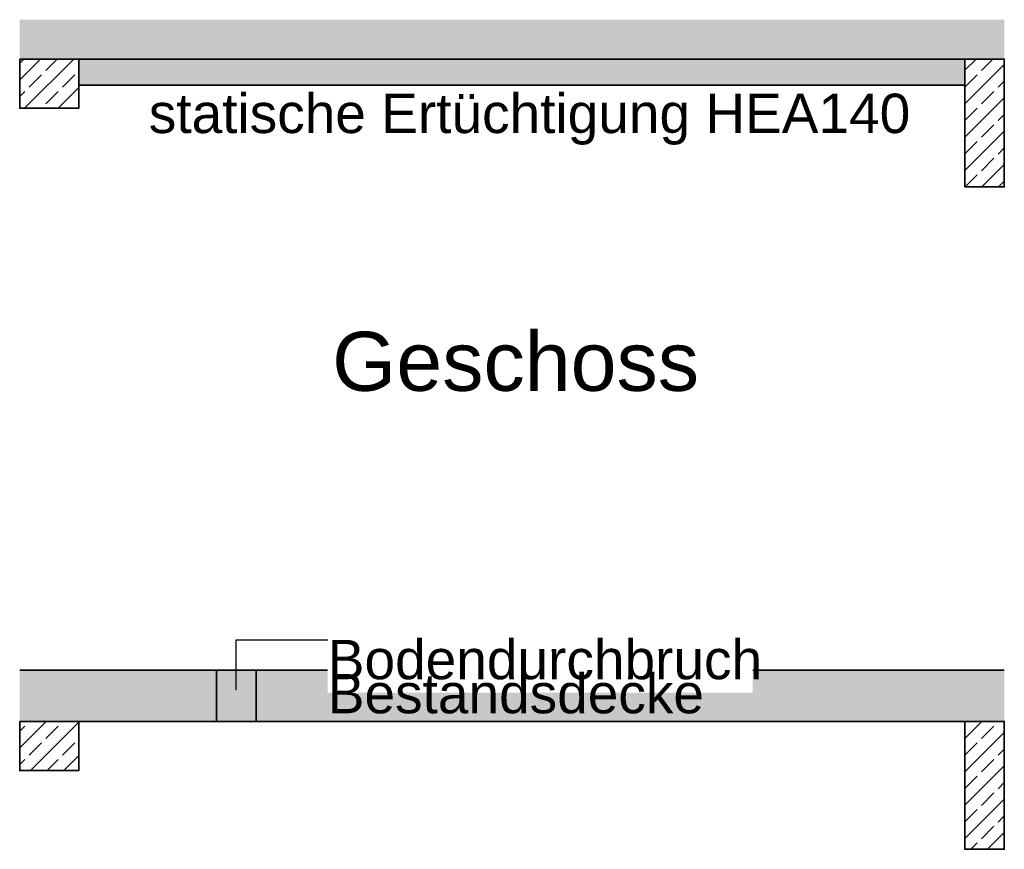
# Model space of a CAD drawing. Header units: metres. Extents: x -4 to 99, y -11 to 17.
# Tile 747 of 747: x 94.08 to 99.08, y -4.72 to -0.51. Entities that reach past the tile are written whole.
import ezdxf

# ---------------------------------------------------------------- set-up
doc = ezdxf.new("R2010")
doc.units = ezdxf.units.M
doc.header["$MEASUREMENT"] = 0
doc.linetypes.add('Wipeout_Contour', pattern=[1, 0, -1])
for name, color, linetype in [('152 - Bemaßung_ Beschriftung.Ausbau', 7, 'Continuous'), ('301 - Elemente.Linie', 7, 'Continuous'), ('302 - Elemente.Schraffur', 7, 'Continuous')]:
    doc.layers.add(name, color=color, linetype=linetype)
doc.styles.add('ERSTELLTER_STIL_2', font='txt')
doc.dimstyles.new('ERSTELLTER_STIL__5', dxfattribs={"dimtxt": 0.18, "dimasz": 0.00912, "dimexe": 0.18, "dimexo": 0.0625, "dimgap": 0, "dimtad": 0, "dimtih": 1, "dimtoh": 1, "dimdec": 4, "dimzin": 0, "dimdsep": 46, "dimcen": 0.09, "dimadec": 0, "dimazin": 0, "dimtfac": 1, "dimtdec": 4, "dimtmove": 0, "dimatfit": 3, "dimldrblk": 'ARROWHEAD_11', "dimfxl": 1, "dimtolj": 1, "dimtzin": 0, "dimarcsym": 0})
pattern_1 = [(45, (94.25688, -10.31062), (-0.0848528, 0.0848528), []), (45, (94.21445, -10.26819), (-0.0848528, 0.0848528), [0.09, -0.03])]

# ---------------------------------------------------------------- blocks, each defined once
blk = doc.blocks.new('ARROWHEAD_11')
at = {"color": 0, "linetype": 'Continuous', "lineweight": 0}
blk.add_line((0, 0), (-1, 0), dxfattribs=at)
at = {"color": 0, "linetype": 'Continuous', "lineweight": 0, "const_width": 0.25, "flags": 128}
blk.add_lwpolyline([(-0.125, 0, 1), (0.125, 0, 1)], format="xyb", close=True, dxfattribs=at)

msp = doc.modelspace()

# ---------------------------------------------------------------- hatches: boundary and pattern name
at = {"layer": '302 - Elemente.Schraffur', "linetype": 'Continuous', "lineweight": 0, "true_color": 0x5f5f5f}
for points in [[(94.0824, -0.5064), (99.0824, -0.5064), (99.0824, -0.7064), (94.0824, -0.7064)], [(94.0824, -3.8114), (95.0824, -3.8114), (95.0824, -4.0714), (94.0824, -4.0714)], [(95.2824, -3.8114), (99.0824, -3.8114), (99.0824, -4.0714), (95.2824, -4.0714)]]:
    msp.add_hatch(color=251, dxfattribs=at).paths.add_polyline_path(points)
at = {"layer": '302 - Elemente.Schraffur', "linetype": 'Continuous', "lineweight": 9}
h = msp.add_hatch(dxfattribs=at)
h.set_pattern_fill('Beton__Stahlbeton_0008', style=0, pattern_type=2)
h.set_pattern_definition(pattern_1)
h.paths.add_polyline_path([(94.0824, -0.7064), (94.3824, -0.7064), (94.3824, -0.9564), (94.0824, -0.9564)])
at = {"layer": '302 - Elemente.Schraffur', "linetype": 'Continuous', "lineweight": 0, "true_color": 0x7f4a4a}
msp.add_hatch(color=27, dxfattribs=at).paths.add_polyline_path([(94.3824, -0.7064), (98.8824, -0.7064), (98.8824, -0.8394), (94.3824, -0.8394)])
at = {"layer": '302 - Elemente.Schraffur', "linetype": 'Continuous', "lineweight": 9}
h = msp.add_hatch(dxfattribs=at)
h.set_pattern_fill('Beton__Stahlbeton_0008', style=0, pattern_type=2)
h.set_pattern_definition(pattern_1)
h.paths.add_polyline_path([(98.8824, -0.7064), (99.0824, -0.7064), (99.0824, -1.3564), (98.8824, -1.3564)])
at = {"layer": '302 - Elemente.Schraffur', "linetype": 'Continuous', "lineweight": 0, "true_color": 0x414141}
msp.add_hatch(color=250, dxfattribs=at).paths.add_polyline_path([(95.0824, -3.8114), (95.2824, -3.8114), (95.2824, -4.0714), (95.0824, -4.0714)])
at = {"layer": '302 - Elemente.Schraffur', "linetype": 'Continuous', "lineweight": 9}
h = msp.add_hatch(dxfattribs=at)
h.set_pattern_fill('Beton__Stahlbeton_0008', style=0, pattern_type=2)
h.set_pattern_definition(pattern_1)
h.paths.add_polyline_path([(94.0824, -4.0714), (94.3824, -4.0714), (94.3824, -4.3214), (94.0824, -4.3214)])
h = msp.add_hatch(dxfattribs=at)
h.set_pattern_fill('Beton__Stahlbeton_0008', style=0, pattern_type=2)
h.set_pattern_definition(pattern_1)
h.paths.add_polyline_path([(98.8824, -4.0714), (99.0824, -4.0714), (99.0824, -4.7214), (98.8824, -4.7214)])

# ---------------------------------------------------------------- linework, layer by layer
at = {"layer": '301 - Elemente.Linie', "color": 7, "linetype": 'Continuous', "lineweight": 35, "flags": 128}
for points in [[(94.0824, -0.7064), (99.0824, -0.7064)], [(94.0824, -3.8114), (95.0824, -3.8114), (95.0824, -4.0714), (94.0824, -4.0714)], [(99.0824, -3.8114), (95.2824, -3.8114), (95.2824, -4.0714), (98.8824, -4.0714)]]:
    msp.add_lwpolyline(points, dxfattribs=at)
at = {"layer": '301 - Elemente.Linie', "color": 1, "linetype": 'Continuous', "lineweight": 35, "flags": 128}
for points in [[(94.3824, -0.8394), (98.8824, -0.8394)], [(98.8824, -4.0714), (94.0824, -4.0714)]]:
    msp.add_lwpolyline(points, dxfattribs=at)
at = {"layer": '302 - Elemente.Schraffur', "color": 7, "linetype": 'Continuous', "lineweight": 35, "flags": 128}
for points in [[(94.0824, -0.7064), (94.3824, -0.7064), (94.3824, -0.9564), (94.0824, -0.9564)], [(98.8824, -0.7064), (99.0824, -0.7064), (99.0824, -1.3564), (98.8824, -1.3564)], [(95.0824, -3.8114), (95.2824, -3.8114), (95.2824, -4.0714), (95.0824, -4.0714)], [(94.0824, -4.0714), (94.3824, -4.0714), (94.3824, -4.3214), (94.0824, -4.3214)], [(98.8824, -4.0714), (99.0824, -4.0714), (99.0824, -4.7214), (98.8824, -4.7214)]]:
    msp.add_lwpolyline(points, close=True, dxfattribs=at)

# ---------------------------------------------------------------- texts
at = {"layer": '152 - Bemaßung_ Beschriftung.Ausbau', "color": 1, "linetype": 'Continuous', "lineweight": 9, "insert": (94.738, -1.1427), "char_height": 0.2, "attachment_point": 7, "style": 'ERSTELLTER_STIL_2'}
msp.add_mtext('\\A1;{\\pql;\\fArial|b0|i0|c0|p38;statische Ertüchtigung HEA140}', dxfattribs=at)
at = {"layer": '152 - Bemaßung_ Beschriftung.Ausbau', "color": 7, "linetype": 'Continuous', "lineweight": 9, "insert": (95.669, -2.2442), "char_height": 0.3, "attachment_point": 4, "style": 'ERSTELLTER_STIL_2'}
msp.add_mtext('\\A1;{\\pql;\\fArial|b0|i0|c0|p38;Geschoss}', dxfattribs=at)

# ---------------------------------------------------------------- next in the draw order: wipeouts: each hides what was drawn before it
at = {"color": 7, "linetype": 'Wipeout_Contour', "lineweight": 9, "ltscale": 387.201861}
msp.add_wipeout([(95.647, -3.6114), (97.8048, -3.6114), (97.8048, -3.9256), (95.647, -3.9256)], dxfattribs=at).dxf.layer = '152 - Bemaßung_ Beschriftung.Ausbau'

# ---------------------------------------------------------------- next in the draw order: texts
at = {"layer": '152 - Bemaßung_ Beschriftung.Ausbau', "color": 7, "linetype": 'Continuous', "lineweight": 9, "char_height": 0.2, "style": 'ERSTELLTER_STIL_2'}
for s, insert, attachment_point in [('\\A1;{\\pql;\\fArial|b0|i0|c0|p38;Bodendurchbruch}', (95.647, -3.6571), 1), ('\\A1;{\\pql;\\fArial|b0|i0|c0|p38;Bestandsdecke}', (95.647, -4.0331), 7)]:
    msp.add_mtext(s, dxfattribs=dict(at, insert=insert, attachment_point=attachment_point))

# ---------------------------------------------------------------- next in the draw order: leaders
at = {"layer": '152 - Bemaßung_ Beschriftung.Ausbau', "color": 7, "linetype": 'Continuous', "lineweight": 13, "annotation_type": 0, "has_hookline": 1, "hookline_direction": 0, "text_width": 2.164}
msp.add_leader([(95.1824, -3.9114), (95.1824, -3.6571), (95.647, -3.6571)], dimstyle='ERSTELLTER_STIL__5', dxfattribs=at)

doc.saveas('drawing.dxf')
